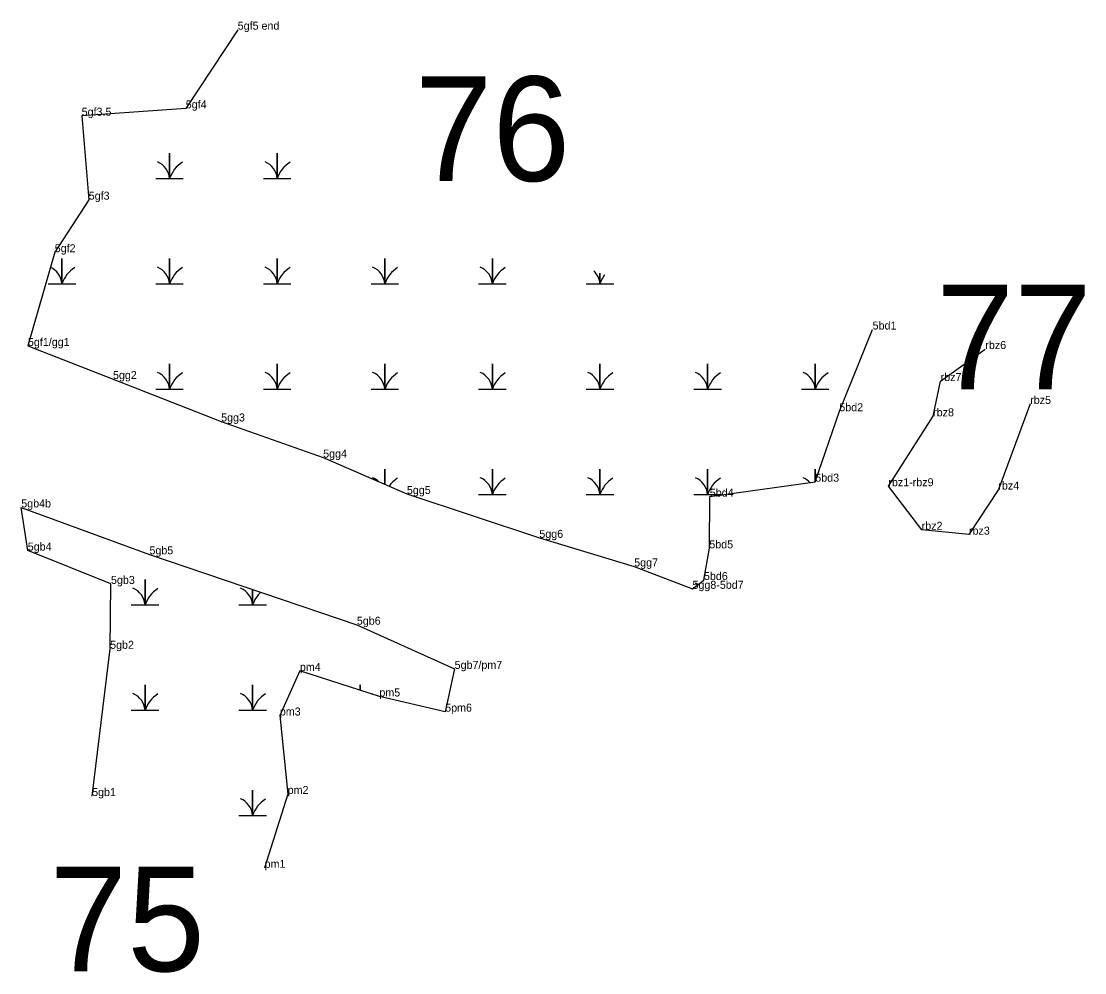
# Model space of a CAD drawing. Extents: x 2072529 to 2268796, y 436423 to 470406.
# Drawn here: x 2119058 to 2119722, y 449248 to 449842 of the extents above; entities that cross this region are included whole.
import ezdxf

# ---------------------------------------------------------------- set-up
doc = ezdxf.new("R2010")
doc.units = 0
for name, color, linetype in [('Default', 7, 'Continuous'), ('Exist Environmental Wetland Boundary Cogo Comment', 7, 'Continuous'), ('Exist Environmental Wetland Boundary Cogo Point CELL', 7, 'Continuous'), ('Exist Hydro Jurisdictional Stream or Body of Water NEU Mitigable Cogo Comment', 7, 'Continuous'), ('Old_Level_20', 7, 'Continuous'), ('Old_Level_52', 7, 'Continuous')]:
    doc.layers.add(name, color=color, linetype=linetype)

msp = doc.modelspace()

# ---------------------------------------------------------------- linework, layer by layer
at = {"layer": 'Exist Environmental Wetland Boundary Cogo Point CELL'}
for points in [[(2119141.86, 449744.11), (2119150.46, 449744.11), (2119150.46, 449759.89), (2119150.46, 449744.11), (2119159.06, 449744.11)], [(2119209.11, 449744.11), (2119217.71, 449744.11), (2119217.71, 449759.89), (2119217.71, 449744.11), (2119226.31, 449744.11)], [(2119074.61, 449678.31), (2119083.21, 449678.31), (2119083.21, 449694.09), (2119083.21, 449678.31), (2119091.81, 449678.31)], [(2119141.86, 449678.31), (2119150.46, 449678.31), (2119150.46, 449694.09), (2119150.46, 449678.31), (2119159.06, 449678.31)], [(2119209.11, 449678.31), (2119217.71, 449678.31), (2119217.71, 449694.09), (2119217.71, 449678.31), (2119226.31, 449678.31)], [(2119276.36, 449678.31), (2119284.96, 449678.31), (2119284.96, 449694.09), (2119284.96, 449678.31), (2119293.56, 449678.31)], [(2119343.61, 449678.31), (2119352.21, 449678.31), (2119352.21, 449694.09), (2119352.21, 449678.31), (2119360.81, 449678.31)], [(2119410.86, 449678.31), (2119419.46, 449678.31), (2119419.46, 449684.95)], [(2119419.46, 449684.95), (2119419.46, 449678.31), (2119428.06, 449678.31)], [(2119141.86, 449612.51), (2119150.46, 449612.51), (2119150.46, 449628.29), (2119150.46, 449612.51), (2119159.06, 449612.51)], [(2119209.11, 449612.51), (2119217.71, 449612.51), (2119217.71, 449628.29), (2119217.71, 449612.51), (2119226.31, 449612.51)], [(2119276.36, 449612.51), (2119284.96, 449612.51), (2119284.96, 449628.29), (2119284.96, 449612.51), (2119293.56, 449612.51)], [(2119343.61, 449612.51), (2119352.21, 449612.51), (2119352.21, 449628.29), (2119352.21, 449612.51), (2119360.81, 449612.51)], [(2119410.86, 449612.51), (2119419.46, 449612.51), (2119419.46, 449628.29), (2119419.46, 449612.51), (2119428.06, 449612.51)], [(2119478.11, 449612.51), (2119486.71, 449612.51), (2119486.71, 449628.29), (2119486.71, 449612.51), (2119495.31, 449612.51)], [(2119545.36, 449612.51), (2119553.96, 449612.51), (2119553.96, 449628.29), (2119553.96, 449612.51), (2119562.56, 449612.51)], [(2119284.96, 449553.04), (2119284.96, 449562.49), (2119284.96, 449553.04)], [(2119343.61, 449546.71), (2119352.21, 449546.71), (2119352.21, 449562.49), (2119352.21, 449546.71), (2119360.81, 449546.71)], [(2119410.86, 449546.71), (2119419.46, 449546.71), (2119419.46, 449562.49), (2119419.46, 449546.71), (2119428.06, 449546.71)], [(2119478.11, 449546.71), (2119486.71, 449546.71), (2119486.71, 449562.49), (2119486.71, 449546.71), (2119495.31, 449546.71)], [(2119553.96, 449554.71), (2119553.96, 449562.49), (2119553.96, 449554.71)], [(2119126.54, 449477.74), (2119135.14, 449477.74), (2119135.14, 449493.52), (2119135.14, 449477.74), (2119143.74, 449477.74)], [(2119193.79, 449477.74), (2119202.39, 449477.74), (2119202.39, 449487.45)], [(2119202.39, 449487.45), (2119202.39, 449477.74), (2119210.99, 449477.74)], [(2119126.54, 449411.94), (2119135.14, 449411.94), (2119135.14, 449427.72), (2119135.14, 449411.94), (2119143.74, 449411.94)], [(2119193.79, 449411.94), (2119202.39, 449411.94), (2119202.39, 449427.72), (2119202.39, 449411.94), (2119210.99, 449411.94)], [(2119269.64, 449424.35), (2119269.64, 449427.72), (2119269.64, 449424.35)], [(2119193.79, 449346.14), (2119202.39, 449346.14), (2119202.39, 449361.92), (2119202.39, 449346.14), (2119210.99, 449346.14)]]:
    msp.add_lwpolyline(points, dxfattribs=at)
for centre, radius, start, end in [((2119138.19, 449743.22), 12.3, 4.14034, 67.53497), ((2119168.7, 449738.05), 19.22, 122.12745, 161.62219), ((2119205.44, 449743.22), 12.3, 4.14034, 67.53497), ((2119235.95, 449738.05), 19.22, 122.12745, 161.62219), ((2119070.94, 449677.42), 12.3, 4.14034, 65.73607), ((2119101.45, 449672.25), 19.22, 122.12745, 161.62219), ((2119138.19, 449677.42), 12.3, 4.14034, 67.53497), ((2119168.7, 449672.25), 19.22, 122.12745, 161.62219), ((2119205.44, 449677.42), 12.3, 4.14034, 67.53497), ((2119235.95, 449672.25), 19.22, 122.12745, 161.62219), ((2119272.69, 449677.42), 12.3, 4.14034, 67.53497), ((2119303.2, 449672.25), 19.22, 122.12745, 161.62219), ((2119339.94, 449677.42), 12.3, 4.14034, 67.53497), ((2119370.45, 449672.25), 19.22, 122.12745, 161.62219), ((2119407.19, 449677.42), 12.3, 4.14034, 46.80655), ((2119437.7, 449672.25), 19.22, 142.83511, 161.62219), ((2119138.19, 449611.62), 12.3, 4.14034, 67.53497), ((2119168.7, 449606.45), 19.22, 122.12745, 161.62219), ((2119205.44, 449611.62), 12.3, 4.14034, 67.53497), ((2119235.95, 449606.45), 19.22, 122.12745, 161.62219), ((2119272.69, 449611.62), 12.3, 4.14034, 67.53497), ((2119303.2, 449606.45), 19.22, 122.12745, 161.62219), ((2119339.94, 449611.62), 12.3, 4.14034, 67.53497), ((2119370.45, 449606.45), 19.22, 122.12745, 161.62219), ((2119407.19, 449611.62), 12.3, 4.14034, 67.53497), ((2119437.7, 449606.45), 19.22, 122.12745, 161.62219), ((2119474.44, 449611.62), 12.3, 4.14034, 67.53497), ((2119504.95, 449606.45), 19.22, 122.12745, 161.62219), ((2119541.69, 449611.62), 12.3, 4.14034, 67.53497), ((2119572.2, 449606.45), 19.22, 122.12745, 161.62219), ((2119272.69, 449545.82), 12.3, 45.84149, 67.53497), ((2119303.2, 449540.65), 19.22, 122.12745, 144.21302), ((2119339.94, 449545.82), 12.3, 4.14034, 67.53497), ((2119370.45, 449540.65), 19.22, 122.12745, 161.62219), ((2119407.19, 449545.82), 12.3, 4.14034, 67.53497), ((2119437.7, 449540.65), 19.22, 122.12745, 161.62219), ((2119474.44, 449545.82), 12.3, 4.14034, 67.53497), ((2119504.95, 449540.65), 19.22, 122.12745, 161.62219), ((2119541.69, 449545.82), 12.3, 43.21626, 67.53497), ((2119474.44, 449480.02), 12.3, 58.61832, 67.53497), ((2119122.87, 449476.85), 12.3, 4.14034, 67.53497), ((2119153.38, 449471.68), 19.22, 122.12745, 161.62219), ((2119190.12, 449476.85), 12.3, 4.14034, 67.53497), ((2119220.63, 449471.68), 19.22, 133.08716, 161.62219), ((2119122.87, 449411.05), 12.3, 4.14034, 67.53497), ((2119153.38, 449405.88), 19.22, 122.12745, 161.62219), ((2119190.12, 449411.05), 12.3, 4.14034, 67.53497), ((2119220.63, 449405.88), 19.22, 122.12745, 161.62219), ((2119287.88, 449405.88), 19.22, 122.12745, 123.53629), ((2119190.12, 449345.25), 12.3, 4.14034, 67.53497), ((2119220.63, 449340.08), 19.22, 122.12745, 161.62219)]:
    msp.add_arc(centre, radius, start, end, dxfattribs=at)
at = {"layer": 'Old_Level_20'}
for p, q in [((2119193.05, 449837.11), (2119193.05, 449837.11)), ((2119095.53, 449783.36), (2119095.53, 449783.36)), ((2119160.57, 449787.96), (2119160.57, 449787.96)), ((2119099.94, 449730.9), (2119099.94, 449730.9)), ((2119078.69, 449698.08), (2119078.69, 449698.08)), ((2119589.88, 449649.79), (2119589.88, 449649.79)), ((2119061.96, 449639.51), (2119061.96, 449639.51)), ((2119660.3, 449637.61), (2119660.3, 449637.61)), ((2119115.11, 449618.86), (2119115.11, 449618.86)), ((2119632.37, 449617.59), (2119632.37, 449617.59)), ((2119569.07, 449598.72), (2119569.07, 449598.72)), ((2119688.35, 449603.28), (2119688.35, 449603.28)), ((2119182.68, 449592.34), (2119182.68, 449592.34)), ((2119627.69, 449595.57), (2119627.69, 449595.57)), ((2119246.44, 449569.75), (2119246.44, 449569.75)), ((2119554.05, 449554.72), (2119554.05, 449554.72)), ((2119599.71, 449551.88), (2119599.71, 449551.88)), ((2119298.79, 449547.03), (2119298.79, 449547.03)), ((2119488.09, 449545.37), (2119488.09, 449545.37)), ((2119668.46, 449549.8), (2119668.46, 449549.8)), ((2119057.77, 449538.64), (2119057.77, 449538.64)), ((2119620.54, 449524.66), (2119620.54, 449524.66)), ((2119381.57, 449519.63), (2119381.57, 449519.63)), ((2119650.06, 449521.63), (2119650.06, 449521.63)), ((2119061.84, 449511.68), (2119061.84, 449511.68)), ((2119487.81, 449513.09), (2119487.81, 449513.09)), ((2119137.89, 449509.33), (2119137.89, 449509.33)), ((2119440.86, 449501.74), (2119440.86, 449501.74)), ((2119113.85, 449490.84), (2119113.85, 449490.84)), ((2119484.45, 449493.28), (2119484.45, 449493.28)), ((2119477.28, 449487.78), (2119477.28, 449487.78)), ((2119267.51, 449465.36), (2119267.51, 449465.36)), ((2119113.3, 449450.31), (2119113.3, 449450.31)), ((2119328.64, 449437.75), (2119328.64, 449437.75)), ((2119231.9, 449436.46), (2119231.9, 449436.46)), ((2119281.6, 449420.51), (2119281.6, 449420.51)), ((2119322.72, 449411.03), (2119322.72, 449411.03)), ((2119219.37, 449408.63), (2119219.37, 449408.63)), ((2119102.05, 449358.3), (2119102.05, 449358.3)), ((2119224.28, 449359.59), (2119224.28, 449359.59)), ((2119209.86, 449313.48), (2119209.86, 449313.48))]:
    msp.add_line(p, q, dxfattribs=at)
for points in [[(2119193.05, 449837.11), (2119160.57, 449787.96), (2119095.53, 449783.36), (2119099.94, 449730.9), (2119078.69, 449698.08), (2119061.96, 449639.51), (2119115.11, 449618.86), (2119182.68, 449592.34), (2119246.44, 449569.75), (2119298.79, 449547.03), (2119381.57, 449519.63), (2119440.86, 449501.74), (2119477.28, 449487.78), (2119484.45, 449493.28), (2119487.81, 449513.09), (2119488.09, 449545.37), (2119554.05, 449554.72), (2119569.07, 449598.72), (2119589.88, 449649.79)], [(2119102.05, 449358.3), (2119113.3, 449450.31), (2119113.85, 449490.84), (2119061.84, 449511.68), (2119057.77, 449538.64), (2119137.89, 449509.33), (2119267.51, 449465.36), (2119328.64, 449437.75), (2119322.72, 449411.03), (2119281.6, 449420.51), (2119231.9, 449436.46), (2119219.37, 449408.63), (2119224.28, 449359.59), (2119209.86, 449313.48)]]:
    msp.add_lwpolyline(points, dxfattribs=at)
at = {"layer": 'Old_Level_52'}
msp.add_lwpolyline([(2119688.35, 449603.28), (2119668.46, 449549.8), (2119650.06, 449521.63), (2119620.54, 449524.66), (2119599.71, 449551.88), (2119627.69, 449595.57), (2119632.37, 449617.59), (2119660.3, 449637.61)], dxfattribs=at)

# ---------------------------------------------------------------- texts
at = {"layer": 'Default'}
for s, p in [('76', (2119303.68, 449742.57)), ('77', (2119629.64, 449612.45)), ('75', (2119075.38, 449248.86))]:
    msp.add_text(s, height=65.34, dxfattribs=at).set_placement(p)
at = {"layer": 'Exist Environmental Wetland Boundary Cogo Comment'}
for s, p in [('5gf5 end', (2119193.05, 449837.11)), ('5gf4', (2119160.57, 449787.96)), ('5gf3.5', (2119095.53, 449783.36)), ('5gf3', (2119099.94, 449730.9)), ('5gf2', (2119078.69, 449698.08)), ('5bd1', (2119589.88, 449649.79)), ('5gf1/gg1', (2119061.96, 449639.51)), ('5gg2', (2119115.11, 449618.86)), ('5bd2', (2119569.07, 449598.72)), ('5gg3', (2119182.68, 449592.34)), ('5gg4', (2119246.44, 449569.75)), ('5bd3', (2119554.05, 449554.72)), ('5gg5', (2119298.79, 449547.03)), ('5bd4', (2119488.09, 449545.37)), ('5gb4b', (2119057.77, 449538.64)), ('5gg6', (2119381.57, 449519.63)), ('5gb4', (2119061.84, 449511.68)), ('5bd5', (2119487.81, 449513.09)), ('5gb5', (2119137.89, 449509.33)), ('5gg7', (2119440.86, 449501.74)), ('5bd6', (2119484.45, 449493.28)), ('5gb3', (2119113.85, 449490.84)), ('5gg8-5bd7', (2119477.28, 449487.78)), ('5gb6', (2119267.51, 449465.36)), ('5gb2', (2119113.3, 449450.31)), ('pm4', (2119231.9, 449436.46)), ('5gb7/pm7', (2119328.64, 449437.75)), ('pm5', (2119281.6, 449420.51)), ('pm3', (2119219.37, 449408.63)), ('5pm6', (2119322.72, 449411.03)), ('pm2', (2119224.28, 449359.59)), ('5gb1', (2119102.05, 449358.3)), ('pm1', (2119209.86, 449313.48))]:
    msp.add_text(s, height=5, dxfattribs=at).set_placement(p)
at = {"layer": 'Exist Hydro Jurisdictional Stream or Body of Water NEU Mitigable Cogo Comment'}
for s, p in [('rbz6', (2119660.3, 449637.61)), ('rbz7', (2119632.37, 449617.59)), ('rbz5', (2119688.35, 449603.28)), ('rbz8', (2119627.69, 449595.57)), ('rbz1-rbz9', (2119599.71, 449551.88)), ('rbz4', (2119668.46, 449549.8)), ('rbz2', (2119620.54, 449524.66)), ('rbz3', (2119650.06, 449521.63))]:
    msp.add_text(s, height=5, dxfattribs=at).set_placement(p)

doc.saveas('drawing.dxf')
